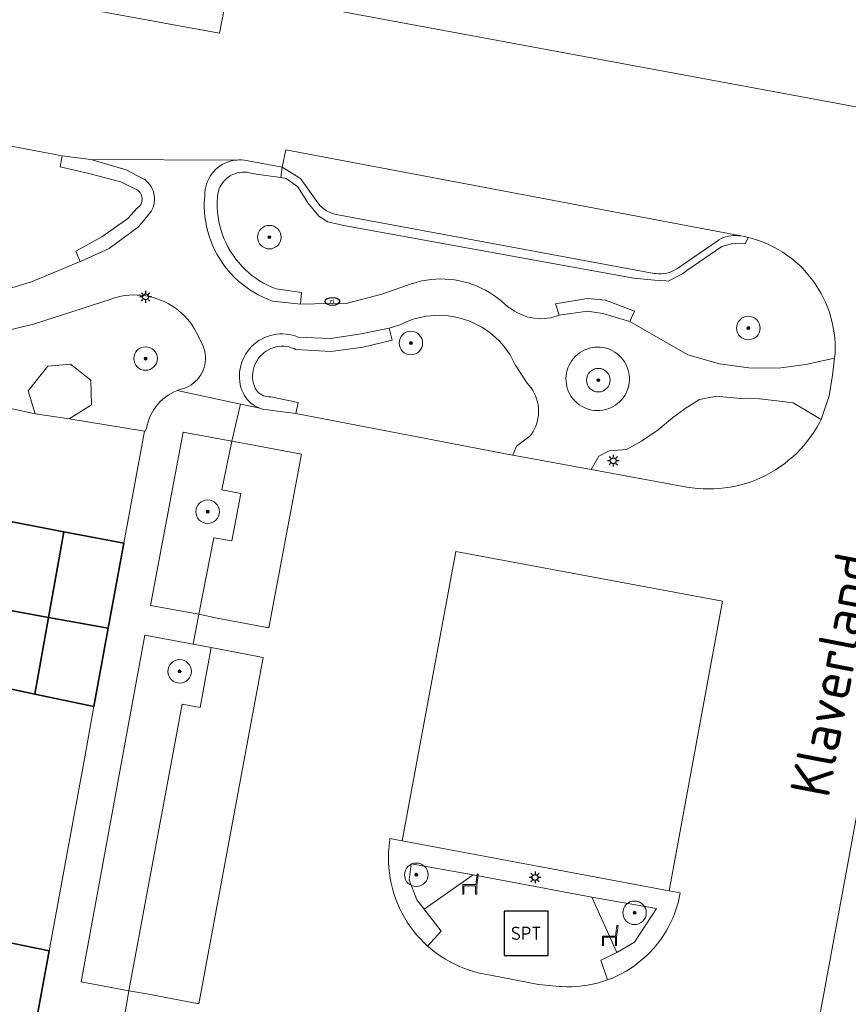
# Model space of a CAD drawing. Header units: metres. Extents: x 152610 to 160096, y 456114 to 462495.
# Tile 381 of 656: x 157505 to 157533, y 460360 to 460393. Entities that reach past the tile are written whole.
import ezdxf
from ezdxf.enums import TextEntityAlignment as Align

# ---------------------------------------------------------------- set-up
doc = ezdxf.new("R2010")
doc.units = ezdxf.units.M
doc.header["$LTSCALE"] = 0.5
doc.layers.get('0').update_dxf_attribs({"linetype": 'CONTINUOUS'})
for name, color, linetype, lineweight in [('B-PV-GR-BEPLANTING_CULTUUR_HEESTERS-GV', 251, 'CONTINUOUS', 18), ('B-PV-GR-BOOM-S', 251, 'CONTINUOUS', 25), ('B-PV-GR-HAAG-GV', 251, 'CONTINUOUS', 13), ('B-PV-IE-MEUBILAIR-S', 251, 'CONTINUOUS', 25), ('B-PV-IE-MEUBILAIR_WEGMEUBILAIR-S', 251, 'CONTINUOUS', 25), ('B-PV-OG-BEBOUWING-GV', 6, 'CONTINUOUS', 35), ('B-PV-OG-TERREIN_BEGROEID-GV', 251, 'CONTINUOUS', 18), ('B-PV-OG-TOPOGRAFIE-T18', 1, 'CONTINUOUS', 18), ('B-PV-VH-ONVERHARD_ZAND-GV', 251, 'CONTINUOUS', 18), ('B-PV-VH-OPENVERHARDING_BETONSTRAATSTEEN-GV', 251, 'CONTINUOUS', 18), ('B-PV-VH-OPENVERHARDING_TEGEL-GV', 251, 'CONTINUOUS', 18)]:
    doc.layers.add(name, color=color, linetype=linetype, lineweight=lineweight)
doc.styles.add('NLCS-ISO', font='NLCS-ISO.ttf')
doc.styles.add('NLCS-ISO-M750-T18', font='NLCS-ISO.ttf', dxfattribs={"height": 1.35})

# ---------------------------------------------------------------- blocks, each defined once
blk = doc.blocks.new('SIE-MEUBILAIR_PAAL_LICHTMAST-SO')
for points in [[(-0.62, 0), (-1, 0)], [(-0.71, 0.71), (-0.44, 0.44)], [(0, 1), (0, 0.62)], [(0.44, 0.44), (0.71, 0.71)], [(1, 0), (0.62, 0)], [(-0.71, -0.71), (-0.44, -0.44)], [(0, -0.62), (0, -1)], [(0.44, -0.44), (0.71, -0.71)]]:
    blk.add_lwpolyline(points)
blk.add_circle((0, 0), 0.5)
blk = doc.blocks.new('SIE-MEUBILAIR_PUT_RIOOLPUT-SO')
blk.add_ellipse((0, 0), major_axis=(1.25, 0), ratio=0.54)
at = {"style": 'NLCS-ISO'}
blk.add_text('ri', height=0.75, dxfattribs=at).set_placement((-0.04, 0.07), align=Align.MIDDLE_CENTER)
blk = doc.blocks.new('SIE-WEG_ZITBANK-SO')
at = {"color": 0, "linetype": 'ByBlock', "lineweight": 18}
blk.add_lwpolyline([(-0.91, -1.63), (-0.91, -0.2), (1.09, -0.2), (1.09, -1.63), (1.29, -1.63), (1.29, -0.21), (1.54, 1.78), (1.33, 1.78), (1.11, 0), (-1.11, 0), (-1.11, -1.63)], close=True, dxfattribs=at)
blk = doc.blocks.new('SIE-WEG_SPEELTOESTEL-SO')
at = {"flags": 128}
blk.add_lwpolyline([(-3.75, -3.75), (3.75, -3.75), (3.75, 3.75), (-3.75, 3.75)], close=True, dxfattribs=at)
at = {"style": 'NLCS-ISO'}
blk.add_text('SPT', height=2.25, dxfattribs=at).set_placement((0, 0), align=Align.MIDDLE_CENTER)
blk = doc.blocks.new('SGR-BOOM_GBKN-SO')
at = {"linetype": 'ByBlock', "lineweight": 18}
h = blk.add_hatch(color=0, dxfattribs=at)
h.dxf.hatch_style = 1
edge = h.paths.add_edge_path()
edge.add_arc((0, 0), 0.25, 0, 360)
at = {"color": 0, "linetype": 'ByBlock', "lineweight": 18}
for radius in [2, 0.25]:
    blk.add_circle((0, 0), radius, dxfattribs=at)
at = {"color": 0, "linetype": 'ByBlock', "lineweight": 18, "style": 'NLCS-ISO'}
blk.add_attdef('SOORT', (2.5, 0), '', height=1.5, dxfattribs=at)

msp = doc.modelspace()

# ---------------------------------------------------------------- linework, layer by layer
at = {"layer": 'B-PV-GR-BEPLANTING_CULTUUR_HEESTERS-GV', "flags": 128}
for points in [[(157507.308, 460380.742), (157506.616, 460381.291), (157505.851, 460381.22), (157505.182, 460380.384), (157505.421, 460379.596), (157506.568, 460379.429), (157507.332, 460379.906)], [(157512.098, 460378.673), (157510.441, 460378.975), (157509.338, 460373.088), (157510.979, 460372.792), (157511.488, 460375.394), (157512.096, 460375.288), (157512.4, 460376.899), (157511.759, 460377.019)], [(157510.788, 460371.775), (157509.145, 460372.083), (157506.975, 460360.314), (157508.6, 460360.003), (157510.412, 460369.742), (157511.015, 460369.632), (157511.392, 460371.661)], [(157520.293, 460363.945), (157518.18, 460364.316), (157518.121, 460363.772), (157518.379, 460363.099), (157518.627, 460362.78)], [(157526.515, 460362.804), (157524.318, 460363.186), (157525.171, 460361.309), (157525.77, 460361.655)]]:
    msp.add_lwpolyline(points, close=True, dxfattribs=at)
at = {"layer": 'B-PV-GR-HAAG-GV', "flags": 128}
for points in [[(157514.427, 460387.597), (157513.804, 460387.98), (157513.754, 460387.624), (157513.941, 460387.599), (157514.333, 460387.309), (157514.472, 460387.092), (157514.681, 460386.765), (157515.051, 460386.315), (157515.356, 460386.119), (157515.895, 460385.995), (157521.312, 460385.01), (157525.744, 460384.204), (157526.445, 460384.139), (157526.837, 460384.117), (157526.916, 460384.112), (157527.397, 460384.361), (157527.551, 460384.468), (157528.731, 460385.285), (157529.141, 460385.402), (157529.53, 460385.372), (157529.624, 460385.595), (157529.502, 460385.624), (157529.377, 460385.648), (157529.304, 460385.645), (157529.217, 460385.655), (157529.13, 460385.658), (157529.043, 460385.652), (157528.957, 460385.639), (157528.872, 460385.617), (157528.789, 460385.588), (157528.71, 460385.552), (157528.634, 460385.508), (157528.605, 460385.489), (157527.204, 460384.524), (157527.123, 460384.477), (157527.039, 460384.438), (157526.951, 460384.406), (157526.862, 460384.381), (157526.77, 460384.365), (157526.677, 460384.356), (157526.584, 460384.355), (157526.491, 460384.362), (157526.432, 460384.371), (157515.639, 460386.373), (157515.55, 460386.396), (157515.463, 460386.426), (157515.379, 460386.464), (157515.299, 460386.508), (157515.223, 460386.56), (157515.151, 460386.618), (157515.085, 460386.682), (157515.025, 460386.752), (157515.017, 460386.762)], [(157517.88, 460365.096), (157517.466, 460365.173), (157517.446, 460365.015), (157517.441, 460364.972), (157517.434, 460364.904), (157517.42, 460364.725), (157517.414, 460364.547), (157517.416, 460364.367), (157517.426, 460364.189), (157517.444, 460364.011), (157517.47, 460363.834), (157517.504, 460363.658), (157517.546, 460363.484), (157517.595, 460363.312), (157517.653, 460363.142), (157517.717, 460362.975), (157517.789, 460362.812), (157517.869, 460362.651), (157517.955, 460362.494), (157518.048, 460362.342), (157518.148, 460362.193), (157518.255, 460362.049), (157518.368, 460361.911), (157518.487, 460361.777), (157518.612, 460361.649), (157518.742, 460361.526), (157519.198, 460362.03), (157518.627, 460362.78), (157518.379, 460363.099), (157518.121, 460363.772), (157518.18, 460364.316), (157520.293, 460363.945), (157524.318, 460363.186), (157526.515, 460362.804), (157525.77, 460361.655), (157525.171, 460361.309), (157524.63, 460361.05), (157524.849, 460360.374), (157524.852, 460360.375), (157525.016, 460360.439), (157525.176, 460360.511), (157525.333, 460360.59), (157525.486, 460360.676), (157525.635, 460360.768), (157525.78, 460360.868), (157525.92, 460360.974), (157526.055, 460361.086), (157526.185, 460361.204), (157526.309, 460361.328), (157526.427, 460361.458), (157526.54, 460361.593), (157526.646, 460361.732), (157526.745, 460361.877), (157526.839, 460362.026), (157526.925, 460362.179), (157527.004, 460362.335), (157527.076, 460362.495), (157527.14, 460362.659), (157527.197, 460362.825), (157527.247, 460362.993), (157527.288, 460363.164), (157527.322, 460363.336), (157526.944, 460363.406)]]:
    msp.add_lwpolyline(points, close=True, dxfattribs=at)
at = {"layer": 'B-PV-OG-BEBOUWING-GV', "flags": 128}
for points in [[(157506.389, 460375.598), (157504.347, 460375.993), (157503.834, 460373.059), (157505.867, 460372.688)], [(157508.431, 460375.203), (157506.389, 460375.598), (157505.867, 460372.688), (157507.901, 460372.317)], [(157505.867, 460372.688), (157503.834, 460373.059), (157503.388, 460370.507), (157505.401, 460370.085)], [(157507.901, 460372.317), (157505.867, 460372.688), (157505.401, 460370.085), (157507.414, 460369.664)], [(157505.892, 460361.368), (157503.843, 460361.785), (157503.294, 460358.803), (157505.348, 460358.405)]]:
    msp.add_lwpolyline(points, close=True, dxfattribs=at)
at = {"layer": 'B-PV-OG-TERREIN_BEGROEID-GV', "flags": 128}
for points in [[(157504.057, 460383.712), (157505.297, 460384.088), (157506.945, 460384.77), (157506.8, 460385.121), (157507.684, 460385.609), (157508.561, 460386.231), (157508.876, 460386.589), (157508.89, 460386.598), (157508.933, 460386.631), (157508.97, 460386.67), (157509.001, 460386.715), (157509.025, 460386.763), (157509.041, 460386.815), (157509.051, 460386.868), (157509.051, 460386.922), (157509.044, 460386.975), (157509.03, 460387.027), (157509.007, 460387.076), (157508.978, 460387.122), (157508.942, 460387.162), (157508.901, 460387.197), (157508.855, 460387.225), (157508.805, 460387.246), (157508.753, 460387.26), (157508.326, 460387.477), (157507.241, 460387.764), (157506.262, 460387.987), (157506.334, 460388.359), (157504.602, 460388.69)], [(157501.681, 460380.417), (157505.421, 460379.596), (157505.182, 460380.384), (157505.851, 460381.22), (157506.616, 460381.291), (157507.308, 460380.742), (157507.332, 460379.906), (157506.568, 460379.429), (157509.125, 460379.011), (157509.151, 460379.007), (157509.197, 460379.106), (157509.22, 460379.219), (157509.25, 460379.331), (157509.288, 460379.44), (157509.334, 460379.546), (157509.387, 460379.649), (157509.447, 460379.748), (157509.513, 460379.843), (157509.586, 460379.932), (157509.665, 460380.017), (157509.75, 460380.095), (157509.839, 460380.168), (157509.934, 460380.235), (157510.033, 460380.294), (157510.136, 460380.347), (157510.242, 460380.392), (157510.331, 460380.424), (157510.468, 460380.465), (157510.555, 460380.499), (157510.638, 460380.54), (157510.718, 460380.589), (157510.793, 460380.644), (157510.863, 460380.705), (157510.928, 460380.772), (157510.986, 460380.844), (157511.038, 460380.921), (157511.084, 460381.002), (157511.122, 460381.087), (157511.153, 460381.175), (157511.176, 460381.265), (157511.192, 460381.357), (157511.199, 460381.45), (157511.199, 460381.543), (157511.19, 460381.635), (157511.174, 460381.727), (157511.15, 460381.817), (157511.118, 460381.905), (157511.078, 460381.989), (157511.072, 460382.001), (157510.889, 460382.376), (157510.821, 460382.496), (157510.747, 460382.611), (157510.665, 460382.723), (157510.578, 460382.829), (157510.484, 460382.93), (157510.385, 460383.025), (157510.28, 460383.115), (157510.171, 460383.198), (157510.056, 460383.274), (157509.938, 460383.344), (157509.815, 460383.407), (157509.689, 460383.463), (157509.56, 460383.511), (157509.429, 460383.552), (157509.295, 460383.585), (157509.16, 460383.61), (157509.023, 460383.627), (157508.886, 460383.637), (157508.749, 460383.638), (157508.611, 460383.631), (157508.474, 460383.617), (157508.338, 460383.594), (157508.204, 460383.564), (157508.072, 460383.526), (157507.999, 460383.501), (157507.042, 460383.192), (157505.361, 460382.645), (157503.512, 460382.208)]]:
    msp.add_lwpolyline(points, dxfattribs=at)
for points in [[(157512.613, 460387.804), (157512.529, 460387.81), (157512.444, 460387.809), (157512.36, 460387.8), (157512.277, 460387.782), (157512.196, 460387.757), (157512.118, 460387.725), (157512.043, 460387.685), (157511.973, 460387.638), (157511.907, 460387.585), (157511.847, 460387.526), (157511.792, 460387.461), (157511.743, 460387.392), (157511.702, 460387.318), (157511.667, 460387.241), (157511.64, 460387.161), (157511.621, 460387.078), (157511.609, 460386.995), (157511.606, 460386.91), (157511.601, 460386.849), (157511.599, 460386.76), (157511.601, 460386.604), (157511.611, 460386.447), (157511.63, 460386.291), (157511.656, 460386.136), (157511.69, 460385.983), (157511.732, 460385.832), (157511.781, 460385.683), (157511.838, 460385.537), (157511.902, 460385.393), (157511.974, 460385.254), (157512.052, 460385.118), (157512.138, 460384.986), (157512.23, 460384.859), (157512.328, 460384.737), (157512.433, 460384.62), (157512.543, 460384.508), (157512.659, 460384.402), (157512.78, 460384.302), (157512.906, 460384.209), (157513.036, 460384.122), (157513.171, 460384.041), (157513.31, 460383.968), (157513.453, 460383.902), (157513.598, 460383.843), (157514.461, 460383.719), (157514.424, 460383.321), (157514.907, 460383.34), (157515.979, 460383.352), (157517.192, 460383.665), (157518.215, 460384.024), (157518.239, 460384.032), (157518.392, 460384.076), (157518.547, 460384.113), (157518.703, 460384.142), (157518.861, 460384.164), (157519.02, 460384.177), (157519.179, 460384.182), (157519.338, 460384.179), (157519.497, 460384.169), (157519.655, 460384.15), (157519.812, 460384.123), (157519.968, 460384.089), (157520.121, 460384.047), (157520.273, 460383.997), (157520.421, 460383.939), (157520.567, 460383.874), (157520.709, 460383.802), (157520.847, 460383.723), (157520.981, 460383.637), (157521.11, 460383.545), (157521.235, 460383.446), (157521.355, 460383.341), (157521.469, 460383.23), (157521.616, 460383.14), (157521.69, 460383.091), (157521.792, 460383.033), (157521.898, 460382.981), (157522.007, 460382.937), (157522.118, 460382.901), (157522.232, 460382.872), (157522.348, 460382.851), (157522.464, 460382.838), (157522.582, 460382.833), (157522.699, 460382.835), (157522.816, 460382.846), (157522.932, 460382.865), (157523.215, 460382.949), (157523.089, 460383.338), (157524.173, 460383.513), (157524.782, 460383.459), (157525.766, 460383.089), (157525.608, 460382.738), (157526.807, 460382.043), (157527.583, 460381.608), (157528.655, 460381.302), (157529.652, 460381.167), (157530.655, 460381.157), (157531.592, 460381.28), (157532.561, 460381.489), (157532.581, 460381.649), (157532.585, 460381.825), (157532.58, 460382.002), (157532.568, 460382.177), (157532.548, 460382.353), (157532.52, 460382.527), (157532.484, 460382.699), (157532.44, 460382.87), (157532.389, 460383.039), (157532.33, 460383.205), (157532.263, 460383.368), (157532.189, 460383.529), (157532.108, 460383.685), (157532.02, 460383.838), (157531.925, 460383.987), (157531.823, 460384.131), (157531.716, 460384.27), (157531.601, 460384.405), (157531.481, 460384.534), (157531.355, 460384.657), (157531.224, 460384.775), (157531.087, 460384.886), (157530.946, 460384.992), (157530.8, 460385.09), (157530.649, 460385.182), (157530.495, 460385.267), (157530.337, 460385.345), (157530.175, 460385.416), (157530.01, 460385.479), (157529.843, 460385.535), (157529.673, 460385.583), (157529.624, 460385.595), (157529.53, 460385.372), (157529.141, 460385.402), (157528.731, 460385.285), (157527.551, 460384.468), (157527.397, 460384.361), (157526.916, 460384.112), (157526.837, 460384.117), (157526.445, 460384.139), (157525.744, 460384.204), (157521.312, 460385.01), (157515.895, 460385.995), (157515.356, 460386.119), (157515.051, 460386.315), (157514.681, 460386.765), (157514.472, 460387.092), (157514.333, 460387.309), (157513.941, 460387.599), (157513.754, 460387.624), (157512.921, 460387.737), (157512.742, 460387.778), (157512.696, 460387.789)], [(157519.296, 460382.942), (157519.145, 460382.947), (157518.994, 460382.944), (157518.844, 460382.934), (157518.694, 460382.915), (157518.545, 460382.888), (157518.398, 460382.854), (157518.254, 460382.812), (157518.111, 460382.762), (157517.971, 460382.705), (157517.835, 460382.64), (157517.436, 460382.507), (157517.541, 460382.106), (157516.55, 460381.865), (157515.458, 460381.723), (157514.271, 460381.788), (157514.211, 460381.815), (157514.127, 460381.847), (157514.04, 460381.871), (157513.951, 460381.887), (157513.861, 460381.895), (157513.771, 460381.895), (157513.681, 460381.887), (157513.593, 460381.871), (157513.506, 460381.848), (157513.421, 460381.816), (157513.34, 460381.778), (157513.262, 460381.732), (157513.189, 460381.68), (157513.12, 460381.621), (157513.057, 460381.556), (157513, 460381.487), (157512.95, 460381.412), (157512.906, 460381.333), (157512.869, 460381.251), (157512.84, 460381.166), (157512.819, 460381.078), (157512.805, 460380.989), (157512.799, 460380.899), (157512.802, 460380.809), (157512.812, 460380.719), (157512.83, 460380.631), (157512.862, 460380.544), (157512.865, 460380.534), (157512.89, 460380.474), (157512.922, 460380.418), (157512.96, 460380.366), (157513.004, 460380.319), (157513.054, 460380.278), (157513.109, 460380.244), (157513.167, 460380.217), (157513.229, 460380.197), (157513.292, 460380.185), (157513.357, 460380.18), (157513.421, 460380.184), (157514.352, 460379.991), (157514.274, 460379.607), (157521.627, 460378.194), (157521.637, 460378.192), (157521.758, 460378.504), (157522.22, 460378.837), (157522.272, 460378.908), (157522.328, 460378.997), (157522.377, 460379.09), (157522.419, 460379.186), (157522.453, 460379.285), (157522.48, 460379.387), (157522.499, 460379.49), (157522.51, 460379.594), (157522.513, 460379.699), (157522.508, 460379.804), (157522.495, 460379.908), (157522.474, 460380.011), (157522.446, 460380.112), (157522.409, 460380.21), (157522.366, 460380.306), (157522.315, 460380.397), (157522.257, 460380.485), (157522.193, 460380.568), (157522.123, 460380.646), (157521.718, 460381.27), (157521.687, 460381.337), (157521.618, 460381.471), (157521.542, 460381.601), (157521.459, 460381.727), (157521.369, 460381.849), (157521.273, 460381.965), (157521.171, 460382.077), (157521.064, 460382.182), (157520.951, 460382.282), (157520.832, 460382.376), (157520.709, 460382.464), (157520.582, 460382.544), (157520.45, 460382.618), (157520.315, 460382.685), (157520.176, 460382.745), (157520.035, 460382.797), (157519.89, 460382.841), (157519.744, 460382.878), (157519.596, 460382.907), (157519.446, 460382.929)], [(157524.606, 460381.864), (157524.513, 460381.867), (157524.42, 460381.863), (157524.328, 460381.85), (157524.238, 460381.83), (157524.149, 460381.802), (157524.063, 460381.766), (157523.981, 460381.723), (157523.903, 460381.673), (157523.829, 460381.617), (157523.76, 460381.554), (157523.697, 460381.486), (157523.64, 460381.413), (157523.59, 460381.335), (157523.546, 460381.253), (157523.51, 460381.167), (157523.481, 460381.079), (157523.46, 460380.989), (157523.446, 460380.897), (157523.441, 460380.804), (157523.444, 460380.711), (157523.455, 460380.619), (157523.473, 460380.528), (157523.499, 460380.439), (157523.533, 460380.352), (157523.574, 460380.269), (157523.623, 460380.19), (157523.677, 460380.115), (157523.738, 460380.045), (157523.805, 460379.98), (157523.878, 460379.922), (157523.895, 460379.909), (157523.973, 460379.859), (157524.055, 460379.815), (157524.141, 460379.779), (157524.229, 460379.75), (157524.319, 460379.729), (157524.411, 460379.716), (157524.504, 460379.711), (157524.597, 460379.714), (157524.689, 460379.724), (157524.78, 460379.743), (157524.869, 460379.769), (157524.955, 460379.803), (157525.039, 460379.845), (157525.118, 460379.893), (157525.193, 460379.948), (157525.263, 460380.009), (157525.327, 460380.076), (157525.385, 460380.148), (157525.438, 460380.225), (157525.483, 460380.306), (157525.521, 460380.391), (157525.551, 460380.479), (157525.574, 460380.569), (157525.589, 460380.66), (157525.596, 460380.753), (157525.595, 460380.846), (157525.586, 460380.938), (157525.57, 460381.029), (157525.545, 460381.119), (157525.513, 460381.206), (157525.473, 460381.29), (157525.427, 460381.37), (157525.373, 460381.446), (157525.314, 460381.517), (157525.248, 460381.583), (157525.177, 460381.643), (157525.101, 460381.697), (157525.021, 460381.743), (157524.937, 460381.783), (157524.85, 460381.815), (157524.76, 460381.84), (157524.669, 460381.857)], [(157529.361, 460380.125), (157528.558, 460380.201), (157527.976, 460380.088), (157527.493, 460379.778), (157527.059, 460379.468), (157526.573, 460379.06), (157526.011, 460378.675), (157525.494, 460378.386), (157524.903, 460378.344), (157524.554, 460378.16), (157524.294, 460377.708), (157527.546, 460377.116), (157527.728, 460377.087), (157527.911, 460377.067), (157528.095, 460377.054), (157528.28, 460377.049), (157528.464, 460377.053), (157528.648, 460377.064), (157528.832, 460377.083), (157529.014, 460377.11), (157529.195, 460377.145), (157529.374, 460377.188), (157529.552, 460377.239), (157529.727, 460377.297), (157529.899, 460377.363), (157530.068, 460377.436), (157530.234, 460377.517), (157530.396, 460377.604), (157530.554, 460377.699), (157530.709, 460377.8), (157530.858, 460377.908), (157531.003, 460378.022), (157531.142, 460378.143), (157531.277, 460378.269), (157531.405, 460378.401), (157531.528, 460378.539), (157531.645, 460378.682), (157531.755, 460378.829), (157531.859, 460378.982), (157531.956, 460379.138), (157532.046, 460379.299), (157532.105, 460379.413), (157531.153, 460379.97), (157530.597, 460380.048), (157530.011, 460380.114)]]:
    msp.add_lwpolyline(points, close=True, dxfattribs=at)
at = {"layer": 'B-PV-VH-ONVERHARD_ZAND-GV', "flags": 128}
for points in [[(157514.427, 460387.597), (157513.804, 460387.98), (157513.754, 460387.624), (157513.941, 460387.599), (157514.333, 460387.309), (157514.472, 460387.092), (157514.681, 460386.765), (157515.051, 460386.315), (157515.356, 460386.119), (157515.895, 460385.995), (157521.312, 460385.01), (157525.744, 460384.204), (157526.445, 460384.139), (157526.837, 460384.117), (157526.916, 460384.112), (157527.397, 460384.361), (157527.551, 460384.468), (157528.731, 460385.285), (157529.141, 460385.402), (157529.53, 460385.372), (157529.624, 460385.595), (157529.502, 460385.624), (157529.377, 460385.648), (157529.304, 460385.645), (157529.217, 460385.655), (157529.13, 460385.658), (157529.043, 460385.652), (157528.957, 460385.639), (157528.872, 460385.617), (157528.789, 460385.588), (157528.71, 460385.552), (157528.634, 460385.508), (157528.605, 460385.489), (157527.204, 460384.524), (157527.123, 460384.477), (157527.039, 460384.438), (157526.951, 460384.406), (157526.862, 460384.381), (157526.77, 460384.365), (157526.677, 460384.356), (157526.584, 460384.355), (157526.491, 460384.362), (157526.432, 460384.371), (157515.639, 460386.373), (157515.55, 460386.396), (157515.463, 460386.426), (157515.379, 460386.464), (157515.299, 460386.508), (157515.223, 460386.56), (157515.151, 460386.618), (157515.085, 460386.682), (157515.025, 460386.752), (157515.017, 460386.762)], [(157517.88, 460365.096), (157517.466, 460365.173), (157517.446, 460365.015), (157517.441, 460364.972), (157517.434, 460364.904), (157517.42, 460364.725), (157517.414, 460364.547), (157517.416, 460364.367), (157517.426, 460364.189), (157517.444, 460364.011), (157517.47, 460363.834), (157517.504, 460363.658), (157517.546, 460363.484), (157517.595, 460363.312), (157517.653, 460363.142), (157517.717, 460362.975), (157517.789, 460362.812), (157517.869, 460362.651), (157517.955, 460362.494), (157518.048, 460362.342), (157518.148, 460362.193), (157518.255, 460362.049), (157518.368, 460361.911), (157518.487, 460361.777), (157518.612, 460361.649), (157518.742, 460361.526), (157519.198, 460362.03), (157518.627, 460362.78), (157518.379, 460363.099), (157518.121, 460363.772), (157518.18, 460364.316), (157520.293, 460363.945), (157524.318, 460363.186), (157526.515, 460362.804), (157525.77, 460361.655), (157525.171, 460361.309), (157524.63, 460361.05), (157524.849, 460360.374), (157524.852, 460360.375), (157525.016, 460360.439), (157525.176, 460360.511), (157525.333, 460360.59), (157525.486, 460360.676), (157525.635, 460360.768), (157525.78, 460360.868), (157525.92, 460360.974), (157526.055, 460361.086), (157526.185, 460361.204), (157526.309, 460361.328), (157526.427, 460361.458), (157526.54, 460361.593), (157526.646, 460361.732), (157526.745, 460361.877), (157526.839, 460362.026), (157526.925, 460362.179), (157527.004, 460362.335), (157527.076, 460362.495), (157527.14, 460362.659), (157527.197, 460362.825), (157527.247, 460362.993), (157527.288, 460363.164), (157527.322, 460363.336), (157526.944, 460363.406)]]:
    msp.add_lwpolyline(points, close=True, dxfattribs=at)
at = {"layer": 'B-PV-VH-OPENVERHARDING_BETONSTRAATSTEEN-GV', "flags": 128}
for points in [[(157531.378, 460355.482), (157533.54, 460367.211), (157535.297, 460366.879), (157535.475, 460367.87), (157533.733, 460368.204), (157534.835, 460374.051), (157536.509, 460373.723), (157536.872, 460375.949), (157537.571, 460375.828), (157538.815, 460375.589), (157539.165, 460377.437), (157539.734, 460380.444), (157540.244, 460383.14), (157540.801, 460386.963), (157541.063, 460388.552), (157533.229, 460390.044), (157511.962, 460393.994), (157511.676, 460392.531), (157500, 460394.668), (157493.265, 460395.9), (157479.179, 460398.515), (157476.354, 460402.711)], [(157504.602, 460388.69), (157506.334, 460388.359), (157507.311, 460388.238), (157512.28, 460388.222), (157512.328, 460388.225), (157512.425, 460388.223), (157512.522, 460388.214), (157513.804, 460387.98), (157513.933, 460388.563), (157529.377, 460385.648), (157529.502, 460385.624), (157529.624, 460385.595), (157529.673, 460385.583), (157529.843, 460385.535), (157530.01, 460385.479), (157530.175, 460385.416), (157530.337, 460385.345), (157530.495, 460385.267), (157530.649, 460385.182), (157530.8, 460385.09), (157530.946, 460384.992), (157531.087, 460384.886), (157531.224, 460384.775), (157531.355, 460384.657), (157531.481, 460384.534), (157531.601, 460384.405), (157531.716, 460384.27), (157531.823, 460384.131), (157531.925, 460383.987), (157532.02, 460383.838), (157532.108, 460383.685), (157532.189, 460383.529), (157532.263, 460383.368), (157532.33, 460383.205), (157532.389, 460383.039), (157532.44, 460382.87), (157532.484, 460382.699), (157532.52, 460382.527), (157532.548, 460382.353), (157532.568, 460382.177), (157532.58, 460382.002), (157532.585, 460381.825), (157532.581, 460381.649), (157532.561, 460381.489), (157532.488, 460380.916), (157532.376, 460380.208), (157532.133, 460379.472), (157532.105, 460379.413), (157532.046, 460379.299), (157531.956, 460379.138), (157531.859, 460378.982), (157531.755, 460378.829), (157531.645, 460378.682), (157531.528, 460378.539), (157531.405, 460378.401), (157531.277, 460378.269), (157531.142, 460378.143), (157531.003, 460378.022), (157530.858, 460377.908), (157530.709, 460377.8), (157530.554, 460377.699), (157530.396, 460377.604), (157530.234, 460377.517), (157530.068, 460377.436), (157529.899, 460377.363), (157529.727, 460377.297), (157529.552, 460377.239), (157529.374, 460377.188), (157529.195, 460377.145), (157529.014, 460377.11), (157528.832, 460377.083), (157528.648, 460377.064), (157528.464, 460377.053), (157528.28, 460377.049), (157528.095, 460377.054), (157527.911, 460377.067), (157527.728, 460377.087), (157527.546, 460377.116), (157524.294, 460377.708), (157521.637, 460378.192), (157521.627, 460378.194), (157514.274, 460379.607), (157513.301, 460379.738), (157513.223, 460379.747), (157513.136, 460379.765), (157513.051, 460379.791), (157512.395, 460379.931), (157512.098, 460378.673), (157512.715, 460378.562), (157514.464, 460378.232), (157513.35, 460372.333), (157511.601, 460372.663), (157510.979, 460372.792), (157510.788, 460371.775), (157511.392, 460371.661), (157513.159, 460371.322), (157510.972, 460359.561), (157509.206, 460359.902), (157508.6, 460360.003), (157508.419, 460358.935)]]:
    msp.add_lwpolyline(points, dxfattribs=at)
for points in [[(157507.311, 460388.238), (157506.334, 460388.359), (157506.262, 460387.987), (157507.241, 460387.764), (157508.326, 460387.477), (157508.753, 460387.26), (157508.805, 460387.246), (157508.855, 460387.225), (157508.901, 460387.197), (157508.942, 460387.162), (157508.978, 460387.122), (157509.007, 460387.076), (157509.03, 460387.027), (157509.044, 460386.975), (157509.051, 460386.922), (157509.051, 460386.868), (157509.041, 460386.815), (157509.025, 460386.763), (157509.001, 460386.715), (157508.97, 460386.67), (157508.933, 460386.631), (157508.89, 460386.598), (157508.876, 460386.589), (157508.561, 460386.231), (157507.684, 460385.609), (157506.8, 460385.121), (157506.945, 460384.77), (157506.955, 460384.774), (157507.927, 460385.213), (157508.924, 460385.951), (157509.352, 460386.468), (157509.391, 460386.539), (157509.422, 460386.614), (157509.445, 460386.692), (157509.461, 460386.771), (157509.47, 460386.852), (157509.47, 460386.933), (157509.462, 460387.013), (157509.446, 460387.093), (157509.422, 460387.17), (157509.391, 460387.245), (157509.353, 460387.317), (157509.308, 460387.384), (157509.256, 460387.446), (157509.199, 460387.504), (157509.136, 460387.555), (157509.13, 460387.559), (157508.507, 460387.892)], [(157529.377, 460385.648), (157513.933, 460388.563), (157513.804, 460387.98), (157514.427, 460387.597), (157515.017, 460386.762), (157515.025, 460386.752), (157515.085, 460386.682), (157515.151, 460386.618), (157515.223, 460386.56), (157515.299, 460386.508), (157515.379, 460386.464), (157515.463, 460386.426), (157515.55, 460386.396), (157515.639, 460386.373), (157526.432, 460384.371), (157526.491, 460384.362), (157526.584, 460384.355), (157526.677, 460384.356), (157526.77, 460384.365), (157526.862, 460384.381), (157526.951, 460384.406), (157527.039, 460384.438), (157527.123, 460384.477), (157527.204, 460384.524), (157528.605, 460385.489), (157528.634, 460385.508), (157528.71, 460385.552), (157528.789, 460385.588), (157528.872, 460385.617), (157528.957, 460385.639), (157529.043, 460385.652), (157529.13, 460385.658), (157529.217, 460385.655), (157529.304, 460385.645)], [(157512.425, 460388.223), (157512.328, 460388.225), (157512.28, 460388.222), (157512.231, 460388.218), (157512.135, 460388.204), (157512.041, 460388.181), (157511.948, 460388.151), (157511.859, 460388.113), (157511.772, 460388.069), (157511.69, 460388.017), (157511.613, 460387.959), (157511.54, 460387.894), (157511.473, 460387.824), (157511.412, 460387.748), (157511.357, 460387.668), (157511.309, 460387.583), (157511.269, 460387.495), (157511.235, 460387.404), (157511.209, 460387.31), (157511.192, 460387.215), (157511.181, 460387.118), (157511.179, 460387.021), (157511.181, 460386.98), (157511.161, 460386.785), (157511.161, 460386.619), (157511.168, 460386.453), (157511.184, 460386.287), (157511.208, 460386.122), (157511.24, 460385.959), (157511.279, 460385.798), (157511.326, 460385.638), (157511.381, 460385.481), (157511.443, 460385.327), (157511.512, 460385.176), (157511.589, 460385.028), (157511.673, 460384.885), (157511.764, 460384.745), (157511.861, 460384.61), (157511.964, 460384.48), (157512.074, 460384.355), (157512.189, 460384.236), (157512.31, 460384.122), (157512.437, 460384.014), (157512.569, 460383.912), (157512.705, 460383.817), (157512.846, 460383.728), (157512.99, 460383.647), (157513.139, 460383.572), (157513.291, 460383.504), (157513.446, 460383.444), (157513.481, 460383.432), (157514.424, 460383.321), (157514.461, 460383.719), (157513.598, 460383.843), (157513.453, 460383.902), (157513.31, 460383.968), (157513.171, 460384.041), (157513.036, 460384.122), (157512.906, 460384.209), (157512.78, 460384.302), (157512.659, 460384.402), (157512.543, 460384.508), (157512.433, 460384.62), (157512.328, 460384.737), (157512.23, 460384.859), (157512.138, 460384.986), (157512.052, 460385.118), (157511.974, 460385.254), (157511.902, 460385.393), (157511.838, 460385.537), (157511.781, 460385.683), (157511.732, 460385.832), (157511.69, 460385.983), (157511.656, 460386.136), (157511.63, 460386.291), (157511.611, 460386.447), (157511.601, 460386.604), (157511.599, 460386.76), (157511.601, 460386.849), (157511.606, 460386.91), (157511.609, 460386.995), (157511.621, 460387.078), (157511.64, 460387.161), (157511.667, 460387.241), (157511.702, 460387.318), (157511.743, 460387.392), (157511.792, 460387.461), (157511.847, 460387.526), (157511.907, 460387.585), (157511.973, 460387.638), (157512.043, 460387.685), (157512.118, 460387.725), (157512.196, 460387.757), (157512.277, 460387.782), (157512.36, 460387.8), (157512.444, 460387.809), (157512.529, 460387.81), (157512.613, 460387.804), (157512.696, 460387.789), (157512.742, 460387.778), (157512.921, 460387.737), (157513.754, 460387.624), (157513.804, 460387.98), (157512.522, 460388.214)], [(157524.782, 460383.459), (157524.173, 460383.513), (157523.089, 460383.338), (157523.215, 460382.949), (157524.171, 460383.084), (157524.691, 460383.013), (157525.608, 460382.738), (157525.766, 460383.089)], [(157517.541, 460382.106), (157517.436, 460382.507), (157516.486, 460382.315), (157515.443, 460382.155), (157514.351, 460382.207), (157514.25, 460382.245), (157514.147, 460382.275), (157514.042, 460382.297), (157513.935, 460382.311), (157513.828, 460382.317), (157513.721, 460382.316), (157513.614, 460382.306), (157513.508, 460382.289), (157513.403, 460382.263), (157513.301, 460382.23), (157513.201, 460382.19), (157513.105, 460382.142), (157513.013, 460382.087), (157512.925, 460382.025), (157512.841, 460381.957), (157512.763, 460381.883), (157512.691, 460381.804), (157512.625, 460381.719), (157512.565, 460381.629), (157512.513, 460381.536), (157512.467, 460381.439), (157512.429, 460381.338), (157512.398, 460381.235), (157512.375, 460381.13), (157512.359, 460381.024), (157512.352, 460380.916), (157512.353, 460380.809), (157512.362, 460380.702), (157512.378, 460380.596), (157512.403, 460380.491), (157512.431, 460380.401), (157512.479, 460380.316), (157512.519, 460380.237), (157512.566, 460380.161), (157512.619, 460380.091), (157512.679, 460380.025), (157512.745, 460379.965), (157512.815, 460379.911), (157512.89, 460379.864), (157512.969, 460379.824), (157513.051, 460379.791), (157513.136, 460379.765), (157513.223, 460379.747), (157513.301, 460379.738), (157514.274, 460379.607), (157514.352, 460379.991), (157513.421, 460380.184), (157513.357, 460380.18), (157513.292, 460380.185), (157513.229, 460380.197), (157513.167, 460380.217), (157513.109, 460380.244), (157513.054, 460380.278), (157513.004, 460380.319), (157512.96, 460380.366), (157512.922, 460380.418), (157512.89, 460380.474), (157512.865, 460380.534), (157512.862, 460380.544), (157512.83, 460380.631), (157512.812, 460380.719), (157512.802, 460380.809), (157512.799, 460380.899), (157512.805, 460380.989), (157512.819, 460381.078), (157512.84, 460381.166), (157512.869, 460381.251), (157512.906, 460381.333), (157512.95, 460381.412), (157513, 460381.487), (157513.057, 460381.556), (157513.12, 460381.621), (157513.189, 460381.68), (157513.262, 460381.732), (157513.34, 460381.778), (157513.421, 460381.816), (157513.506, 460381.848), (157513.593, 460381.871), (157513.681, 460381.887), (157513.771, 460381.895), (157513.861, 460381.895), (157513.951, 460381.887), (157514.04, 460381.871), (157514.127, 460381.847), (157514.211, 460381.815), (157514.271, 460381.788), (157515.458, 460381.723), (157516.55, 460381.865)], [(157512.715, 460378.562), (157512.098, 460378.673), (157511.759, 460377.019), (157512.4, 460376.899), (157512.096, 460375.288), (157511.488, 460375.394), (157510.979, 460372.792), (157511.601, 460372.663), (157513.35, 460372.333), (157514.464, 460378.232)], [(157517.88, 460365.096), (157519.7, 460374.931), (157528.762, 460373.238), (157526.944, 460363.406), (157527.322, 460363.336), (157527.288, 460363.164), (157527.247, 460362.993), (157527.197, 460362.825), (157527.14, 460362.659), (157527.076, 460362.495), (157527.004, 460362.335), (157526.925, 460362.179), (157526.839, 460362.026), (157526.745, 460361.877), (157526.646, 460361.732), (157526.54, 460361.593), (157526.427, 460361.458), (157526.309, 460361.328), (157526.185, 460361.204), (157526.055, 460361.086), (157525.92, 460360.974), (157525.78, 460360.868), (157525.635, 460360.768), (157525.486, 460360.676), (157525.333, 460360.59), (157525.176, 460360.511), (157525.016, 460360.439), (157524.852, 460360.375), (157524.849, 460360.374), (157524.683, 460360.318), (157524.514, 460360.269), (157524.343, 460360.228), (157524.17, 460360.195), (157523.996, 460360.17), (157523.821, 460360.152), (157523.646, 460360.143), (157523.47, 460360.141), (157523.294, 460360.148), (157523.236, 460360.152), (157522.507, 460360.224), (157520.876, 460360.533), (157520.505, 460360.606), (157520.332, 460360.651), (157520.161, 460360.703), (157519.992, 460360.763), (157519.826, 460360.83), (157519.664, 460360.905), (157519.505, 460360.987), (157519.35, 460361.076), (157519.198, 460361.172), (157519.052, 460361.274), (157518.91, 460361.383), (157518.773, 460361.499), (157518.742, 460361.526), (157518.612, 460361.649), (157518.487, 460361.777), (157518.368, 460361.911), (157518.255, 460362.049), (157518.148, 460362.193), (157518.048, 460362.342), (157517.955, 460362.494), (157517.869, 460362.651), (157517.789, 460362.812), (157517.717, 460362.975), (157517.653, 460363.142), (157517.595, 460363.312), (157517.546, 460363.484), (157517.504, 460363.658), (157517.47, 460363.834), (157517.444, 460364.011), (157517.426, 460364.189), (157517.416, 460364.367), (157517.414, 460364.547), (157517.42, 460364.725), (157517.434, 460364.904), (157517.441, 460364.972), (157517.446, 460365.015), (157517.466, 460365.173)], [(157528.762, 460373.238), (157519.7, 460374.931), (157517.88, 460365.096), (157526.944, 460363.406)], [(157513.159, 460371.322), (157511.392, 460371.661), (157511.015, 460369.632), (157510.412, 460369.742), (157508.6, 460360.003), (157509.206, 460359.902), (157510.972, 460359.561)], [(157535.297, 460366.879), (157533.54, 460367.211), (157531.378, 460355.482), (157533.116, 460355.17), (157533.472, 460357.044), (157534.013, 460360.008), (157534.399, 460361.955), (157534.935, 460364.922)]]:
    msp.add_lwpolyline(points, close=True, dxfattribs=at)
at = {"layer": 'B-PV-VH-OPENVERHARDING_TEGEL-GV', "flags": 128}
for points in [[(157503.512, 460382.208), (157505.361, 460382.645), (157507.042, 460383.192), (157507.999, 460383.501), (157508.072, 460383.526), (157508.204, 460383.564), (157508.338, 460383.594), (157508.474, 460383.617), (157508.611, 460383.631), (157508.749, 460383.638), (157508.886, 460383.637), (157509.023, 460383.627), (157509.16, 460383.61), (157509.295, 460383.585), (157509.429, 460383.552), (157509.56, 460383.511), (157509.689, 460383.463), (157509.815, 460383.407), (157509.938, 460383.344), (157510.056, 460383.274), (157510.171, 460383.198), (157510.28, 460383.115), (157510.385, 460383.025), (157510.484, 460382.93), (157510.578, 460382.829), (157510.665, 460382.723), (157510.747, 460382.611), (157510.821, 460382.496), (157510.889, 460382.376), (157511.072, 460382.001), (157511.078, 460381.989), (157511.118, 460381.905), (157511.15, 460381.817), (157511.174, 460381.727), (157511.19, 460381.635), (157511.199, 460381.543), (157511.199, 460381.45), (157511.192, 460381.357), (157511.176, 460381.265), (157511.153, 460381.175), (157511.122, 460381.087), (157511.084, 460381.002), (157511.038, 460380.921), (157510.986, 460380.844), (157510.928, 460380.772), (157510.863, 460380.705), (157510.793, 460380.644), (157510.718, 460380.589), (157510.638, 460380.54), (157510.555, 460380.499), (157510.468, 460380.465), (157510.331, 460380.424), (157510.242, 460380.392), (157512.395, 460379.931), (157513.051, 460379.791), (157512.969, 460379.824), (157512.89, 460379.864), (157512.815, 460379.911), (157512.745, 460379.965), (157512.679, 460380.025), (157512.619, 460380.091), (157512.566, 460380.161), (157512.519, 460380.237), (157512.479, 460380.316), (157512.431, 460380.401), (157512.403, 460380.491), (157512.378, 460380.596), (157512.362, 460380.702), (157512.353, 460380.809), (157512.352, 460380.916), (157512.359, 460381.024), (157512.375, 460381.13), (157512.398, 460381.235), (157512.429, 460381.338), (157512.467, 460381.439), (157512.513, 460381.536), (157512.565, 460381.629), (157512.625, 460381.719), (157512.691, 460381.804), (157512.763, 460381.883), (157512.841, 460381.957), (157512.925, 460382.025), (157513.013, 460382.087), (157513.105, 460382.142), (157513.201, 460382.19), (157513.301, 460382.23), (157513.403, 460382.263), (157513.508, 460382.289), (157513.614, 460382.306), (157513.721, 460382.316), (157513.828, 460382.317), (157513.935, 460382.311), (157514.042, 460382.297), (157514.147, 460382.275), (157514.25, 460382.245), (157514.351, 460382.207), (157515.443, 460382.155), (157516.486, 460382.315), (157517.436, 460382.507), (157517.835, 460382.64), (157517.971, 460382.705), (157518.111, 460382.762), (157518.254, 460382.812), (157518.398, 460382.854), (157518.545, 460382.888), (157518.694, 460382.915), (157518.844, 460382.934), (157518.994, 460382.944), (157519.145, 460382.947), (157519.296, 460382.942), (157519.446, 460382.929), (157519.596, 460382.907), (157519.744, 460382.878), (157519.89, 460382.841), (157520.035, 460382.797), (157520.176, 460382.745), (157520.315, 460382.685), (157520.45, 460382.618), (157520.582, 460382.544), (157520.709, 460382.464), (157520.832, 460382.376), (157520.951, 460382.282), (157521.064, 460382.182), (157521.171, 460382.077), (157521.273, 460381.965), (157521.369, 460381.849), (157521.459, 460381.727), (157521.542, 460381.601), (157521.618, 460381.471), (157521.687, 460381.337), (157521.718, 460381.27), (157522.123, 460380.646), (157522.193, 460380.568), (157522.257, 460380.485), (157522.315, 460380.397), (157522.366, 460380.306), (157522.409, 460380.21), (157522.446, 460380.112), (157522.474, 460380.011), (157522.495, 460379.908), (157522.508, 460379.804), (157522.513, 460379.699), (157522.51, 460379.594), (157522.499, 460379.49), (157522.48, 460379.387), (157522.453, 460379.285), (157522.419, 460379.186), (157522.377, 460379.09), (157522.328, 460378.997), (157522.272, 460378.908), (157522.22, 460378.837), (157521.758, 460378.504), (157521.637, 460378.192), (157524.294, 460377.708), (157524.554, 460378.16), (157524.903, 460378.344), (157525.494, 460378.386), (157526.011, 460378.675), (157526.573, 460379.06), (157527.059, 460379.468), (157527.493, 460379.778), (157527.976, 460380.088), (157528.558, 460380.201), (157529.361, 460380.125), (157530.011, 460380.114), (157530.597, 460380.048), (157531.153, 460379.97), (157532.105, 460379.413), (157532.133, 460379.472), (157532.376, 460380.208), (157532.488, 460380.916), (157532.561, 460381.489), (157531.592, 460381.28), (157530.655, 460381.157), (157529.652, 460381.167), (157528.655, 460381.302), (157527.583, 460381.608), (157526.807, 460382.043), (157525.608, 460382.738), (157524.691, 460383.013), (157524.171, 460383.084), (157523.215, 460382.949), (157522.932, 460382.865), (157522.816, 460382.846), (157522.699, 460382.835), (157522.582, 460382.833), (157522.464, 460382.838), (157522.348, 460382.851), (157522.232, 460382.872), (157522.118, 460382.901), (157522.007, 460382.937), (157521.898, 460382.981), (157521.792, 460383.033), (157521.69, 460383.091), (157521.616, 460383.14), (157521.469, 460383.23), (157521.355, 460383.341), (157521.235, 460383.446), (157521.11, 460383.545), (157520.981, 460383.637), (157520.847, 460383.723), (157520.709, 460383.802), (157520.567, 460383.874), (157520.421, 460383.939), (157520.273, 460383.997), (157520.121, 460384.047), (157519.968, 460384.089), (157519.812, 460384.123), (157519.655, 460384.15), (157519.497, 460384.169), (157519.338, 460384.179), (157519.179, 460384.182), (157519.02, 460384.177), (157518.861, 460384.164), (157518.703, 460384.142), (157518.547, 460384.113), (157518.392, 460384.076), (157518.239, 460384.032), (157518.215, 460384.024), (157517.192, 460383.665), (157515.979, 460383.352), (157514.907, 460383.34), (157514.424, 460383.321), (157513.481, 460383.432), (157513.446, 460383.444), (157513.291, 460383.504), (157513.139, 460383.572), (157512.99, 460383.647), (157512.846, 460383.728), (157512.705, 460383.817), (157512.569, 460383.912), (157512.437, 460384.014), (157512.31, 460384.122), (157512.189, 460384.236), (157512.074, 460384.355), (157511.964, 460384.48), (157511.861, 460384.61), (157511.764, 460384.745), (157511.673, 460384.885), (157511.589, 460385.028), (157511.512, 460385.176), (157511.443, 460385.327), (157511.381, 460385.481), (157511.326, 460385.638), (157511.279, 460385.798), (157511.24, 460385.959), (157511.208, 460386.122), (157511.184, 460386.287), (157511.168, 460386.453), (157511.161, 460386.619), (157511.161, 460386.785), (157511.181, 460386.98), (157511.179, 460387.021), (157511.181, 460387.118), (157511.192, 460387.215), (157511.209, 460387.31), (157511.235, 460387.404), (157511.269, 460387.495), (157511.309, 460387.583), (157511.357, 460387.668), (157511.412, 460387.748), (157511.473, 460387.824), (157511.54, 460387.894), (157511.613, 460387.959), (157511.69, 460388.017), (157511.772, 460388.069), (157511.859, 460388.113), (157511.948, 460388.151), (157512.041, 460388.181), (157512.135, 460388.204), (157512.231, 460388.218), (157512.28, 460388.222), (157507.311, 460388.238), (157508.507, 460387.892), (157509.13, 460387.559), (157509.136, 460387.555), (157509.199, 460387.504), (157509.256, 460387.446), (157509.308, 460387.384), (157509.353, 460387.317), (157509.391, 460387.245), (157509.422, 460387.17), (157509.446, 460387.093), (157509.462, 460387.013), (157509.47, 460386.933), (157509.47, 460386.852), (157509.461, 460386.771), (157509.445, 460386.692), (157509.422, 460386.614), (157509.391, 460386.539), (157509.352, 460386.468), (157508.924, 460385.951), (157507.927, 460385.213), (157506.955, 460384.774), (157506.945, 460384.77), (157505.297, 460384.088), (157504.057, 460383.712)], [(157508.419, 460358.935), (157508.6, 460360.003), (157506.975, 460360.314), (157509.145, 460372.083), (157510.788, 460371.775), (157510.979, 460372.792), (157509.338, 460373.088), (157510.441, 460378.975), (157512.098, 460378.673), (157512.395, 460379.931), (157510.242, 460380.392), (157510.136, 460380.347), (157510.033, 460380.294), (157509.934, 460380.235), (157509.839, 460380.168), (157509.75, 460380.095), (157509.665, 460380.017), (157509.586, 460379.932), (157509.513, 460379.843), (157509.447, 460379.748), (157509.387, 460379.649), (157509.334, 460379.546), (157509.288, 460379.44), (157509.25, 460379.331), (157509.22, 460379.219), (157509.197, 460379.106), (157509.151, 460379.007), (157509.125, 460379.011), (157508.431, 460375.203), (157507.901, 460372.317), (157507.414, 460369.664), (157507.11, 460368.01), (157506.228, 460363.204), (157505.892, 460361.368), (157505.348, 460358.405)]]:
    msp.add_lwpolyline(points, dxfattribs=at)
for points in [[(157524.42, 460381.863), (157524.513, 460381.867), (157524.606, 460381.864), (157524.669, 460381.857), (157524.76, 460381.84), (157524.85, 460381.815), (157524.937, 460381.783), (157525.021, 460381.743), (157525.101, 460381.697), (157525.177, 460381.643), (157525.248, 460381.583), (157525.314, 460381.517), (157525.373, 460381.446), (157525.427, 460381.37), (157525.473, 460381.29), (157525.513, 460381.206), (157525.545, 460381.119), (157525.57, 460381.029), (157525.586, 460380.938), (157525.595, 460380.846), (157525.596, 460380.753), (157525.589, 460380.66), (157525.574, 460380.569), (157525.551, 460380.479), (157525.521, 460380.391), (157525.483, 460380.306), (157525.438, 460380.225), (157525.385, 460380.148), (157525.327, 460380.076), (157525.263, 460380.009), (157525.193, 460379.948), (157525.118, 460379.893), (157525.039, 460379.845), (157524.955, 460379.803), (157524.869, 460379.769), (157524.78, 460379.743), (157524.689, 460379.724), (157524.597, 460379.714), (157524.504, 460379.711), (157524.411, 460379.716), (157524.319, 460379.729), (157524.229, 460379.75), (157524.141, 460379.779), (157524.055, 460379.815), (157523.973, 460379.859), (157523.895, 460379.909), (157523.878, 460379.922), (157523.805, 460379.98), (157523.738, 460380.045), (157523.677, 460380.115), (157523.623, 460380.19), (157523.574, 460380.269), (157523.533, 460380.352), (157523.499, 460380.439), (157523.473, 460380.528), (157523.455, 460380.619), (157523.444, 460380.711), (157523.441, 460380.804), (157523.446, 460380.897), (157523.46, 460380.989), (157523.481, 460381.079), (157523.51, 460381.167), (157523.546, 460381.253), (157523.59, 460381.335), (157523.64, 460381.413), (157523.697, 460381.486), (157523.76, 460381.554), (157523.829, 460381.617), (157523.903, 460381.673), (157523.981, 460381.723), (157524.063, 460381.766), (157524.149, 460381.802), (157524.238, 460381.83), (157524.328, 460381.85)], [(157524.318, 460363.186), (157520.293, 460363.945), (157518.627, 460362.78), (157519.198, 460362.03), (157518.742, 460361.526), (157518.773, 460361.499), (157518.91, 460361.383), (157519.052, 460361.274), (157519.198, 460361.172), (157519.35, 460361.076), (157519.505, 460360.987), (157519.664, 460360.905), (157519.826, 460360.83), (157519.992, 460360.763), (157520.161, 460360.703), (157520.332, 460360.651), (157520.505, 460360.606), (157520.876, 460360.533), (157522.507, 460360.224), (157523.236, 460360.152), (157523.294, 460360.148), (157523.47, 460360.141), (157523.646, 460360.143), (157523.821, 460360.152), (157523.996, 460360.17), (157524.17, 460360.195), (157524.343, 460360.228), (157524.514, 460360.269), (157524.683, 460360.318), (157524.849, 460360.374), (157524.63, 460361.05), (157525.171, 460361.309)]]:
    msp.add_lwpolyline(points, close=True, dxfattribs=at)

# ---------------------------------------------------------------- block references
at = {"layer": 'B-PV-GR-BOOM-S', "xscale": 0.2, "yscale": 0.2, "zscale": 0.2}
for p in [(157513.371, 460385.602), (157529.634, 460382.513), (157518.175, 460382.005), (157509.166, 460381.479), (157524.54, 460380.745), (157511.274, 460376.278), (157510.324, 460370.853), (157518.36, 460363.946), (157525.77, 460362.655)]:
    msp.add_blockref('SGR-BOOM_GBKN-SO', p, dxfattribs=at)
at = {"layer": 'B-PV-IE-MEUBILAIR-S', "xscale": 0.2, "yscale": 0.2, "zscale": 0.2}
for name, p in [('SIE-MEUBILAIR_PAAL_LICHTMAST-SO', (157509.166, 460383.573)), ('SIE-MEUBILAIR_PUT_RIOOLPUT-SO', (157515.51, 460383.419)), ('SIE-MEUBILAIR_PAAL_LICHTMAST-SO', (157525.047, 460378.007)), ('SIE-MEUBILAIR_PAAL_LICHTMAST-SO', (157522.391, 460363.856))]:
    msp.add_blockref(name, p, dxfattribs=at)
at = {"layer": 'B-PV-IE-MEUBILAIR_WEGMEUBILAIR-S', "xscale": 0.2, "yscale": 0.2, "zscale": 0.2}
for name, p in [('SIE-WEG_ZITBANK-SO', (157520.157, 460363.614)), ('SIE-WEG_SPEELTOESTEL-SO', (157522.09, 460361.96)), ('SIE-WEG_ZITBANK-SO', (157524.901, 460361.866))]:
    msp.add_blockref(name, p, dxfattribs=at)

# ---------------------------------------------------------------- texts
at = {"layer": 'B-PV-OG-TOPOGRAFIE-T18', "style": 'NLCS-ISO-M750-T18'}
msp.add_text('Klaverland', height=1.35, rotation=79.1, dxfattribs=at).set_placement((157532.486, 460370.741), align=Align.MIDDLE)

doc.saveas('drawing.dxf')
